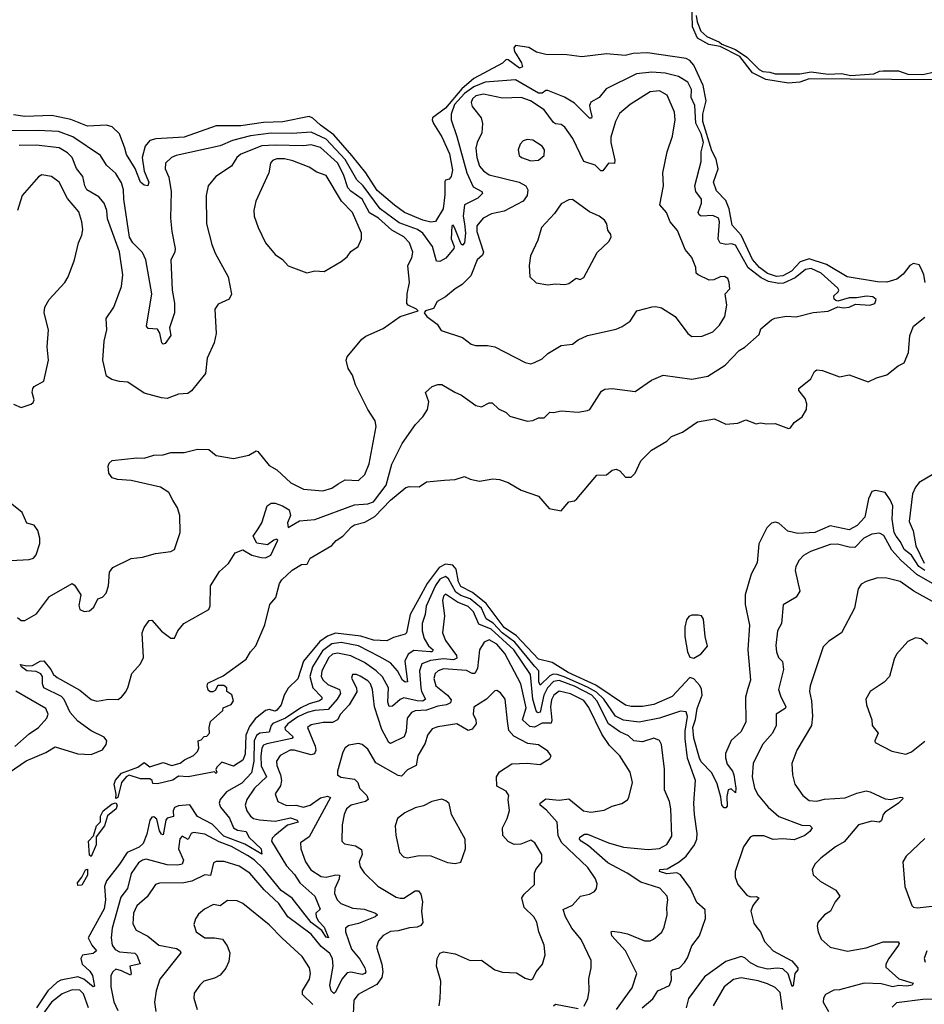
# Model space of a CAD drawing. Extents: x 1443846 to 1577407, y 839182 to 927291.
# Tile 289 of 535: x 1528937 to 1533712, y 856623 to 861823. Entities that reach past the tile are written whole.
import ezdxf

# ---------------------------------------------------------------- set-up
doc = ezdxf.new("R2010")
doc.units = 0

msp = doc.modelspace()

# ---------------------------------------------------------------- linework, layer by layer
at = {"layer": '0CON20XD'}
for points in [[(1533755, 861505.4), (1533105, 861510.4), (1533055, 861493.8), (1532995, 861488.5), (1532875, 861506.7), (1532805, 861543.1), (1532737.9, 861627.9), (1532635, 861681.9), (1532575, 861691.8), (1532515.7, 861725), (1532488.9, 861785), (1532485.7, 861915)], [(1532508.5, 861845), (1532512.5, 861812.5), (1532532.5, 861762.5), (1532563.8, 861733.8), (1532630.8, 861705), (1532643, 861693), (1532715.2, 861665.2), (1532775.5, 861625), (1532839.5, 861559.5), (1532859.6, 861549.6), (1532896.3, 861546.3), (1532925, 861536.4), (1533055, 861536.9), (1533115, 861548), (1533205, 861535.4), (1533275, 861539.1), (1533325, 861529.1), (1533445, 861537.1), (1533475, 861551.5), (1533495, 861552.9), (1533575, 861552.3), (1533625, 861536), (1533705, 861533.8), (1533765, 861547.7)], [(1533716.2, 860435), (1533710, 860475), (1533697.5, 860505), (1533685, 860528), (1533655, 860535.5), (1533635, 860525.3), (1533601, 860479), (1533567.4, 860452.6), (1533515, 860437.6), (1533465, 860437.9), (1533304.2, 860464.2), (1533195, 860530.9), (1533105, 860560.6), (1533056.3, 860543.7), (1533011.5, 860495), (1532965, 860469.5), (1532932.5, 860467.5), (1532885, 860482.2), (1532841.8, 860515), (1532805, 860556.7), (1532745.2, 860685.2), (1532697.7, 860737.7), (1532682.2, 860825), (1532665, 860868.6), (1532615, 860919.5), (1532600, 860965), (1532624.3, 861035.7), (1532612.7, 861087.3), (1532589.8, 861129.8), (1532542.6, 861285), (1532543.3, 861325), (1532559.9, 861395), (1532545.3, 861475), (1532495, 861582.9), (1532475, 861607.2), (1532455, 861617.6), (1532251.2, 861648.8), (1532175, 861644.6), (1532133.6, 861633.6), (1532035, 861643.1), (1531905, 861627.3), (1531825, 861637.5), (1531715, 861639.2), (1531665, 861651.2), (1531625, 861676), (1531555, 861686), (1531545.8, 861675), (1531549.6, 861655), (1531586, 861595), (1531590.9, 861575), (1531575, 861567.8), (1531515, 861611.8), (1531505, 861612.3), (1531485, 861593.3), (1531335, 861512.4), (1531271.8, 861458.2), (1531184, 861355), (1531116.5, 861305), (1531113.9, 861295), (1531121.3, 861275), (1531165, 861204.2), (1531206.5, 861115), (1531222, 861028), (1531214.6, 860995.4), (1531205, 860981.2), (1531185, 860976.2), (1531181.7, 860968.3), (1531181.7, 860898.3), (1531171.8, 860825), (1531132.3, 860757.7), (1531107, 860753), (1531065, 860764.1), (1530967.8, 860805), (1530915, 860843.6), (1530825, 860920.2), (1530764.6, 861014.6), (1530689.7, 861105), (1530595.2, 861215.2), (1530525, 861266.2), (1530485, 861303.5), (1530465, 861311), (1530327.1, 861282.9), (1530225, 861280), (1530105, 861263.4), (1529975, 861263.3), (1529805, 861203.3), (1529656.7, 861193.3), (1529624.6, 861185.4), (1529598.8, 861155), (1529584.6, 861094.6), (1529593.6, 861023.6), (1529618.5, 860965), (1529614, 860946), (1529595, 860948.6), (1529574.6, 860965), (1529546.7, 861036.7), (1529502, 861112), (1529492.3, 861145), (1529465, 861220.5), (1529425, 861256.5), (1529395, 861265.4), (1529295, 861260.9), (1529206.7, 861296.7), (1529106.4, 861316.4), (1528965, 861312.3), (1528905, 861320.8)], [(1532665, 860636), (1532635, 860643.5), (1532623.5, 860663.5), (1532630.2, 860755), (1532625.1, 860775.1), (1532595, 860789.8), (1532534.6, 860784.6), (1532523, 860793), (1532518.8, 860805), (1532535.2, 860854.8), (1532535.8, 860875), (1532506.2, 860915), (1532501.3, 860945), (1532534.7, 861075), (1532533.4, 861125), (1532546.8, 861175), (1532535, 861219.8), (1532506.9, 861276.9), (1532499.9, 861369.9), (1532482.3, 861412.3), (1532484, 861455), (1532463.3, 861493.3), (1532415, 861522.4), (1532345, 861541), (1532273.9, 861546.1), (1532192.7, 861537.3), (1532032.8, 861457.2), (1531995, 861411.4), (1531952.5, 861387.5), (1531945, 861370), (1531949.2, 861349.2), (1531957.5, 861312.5), (1531955, 861302.9), (1531945, 861303.1), (1531865, 861382.9), (1531813.7, 861413.6), (1531725, 861449.2), (1531715, 861450), (1531695.2, 861434.8), (1531675, 861435.2), (1531555, 861506), (1531395, 861492.5), (1531335, 861468.5), (1531285, 861432.8), (1531232.5, 861375), (1531214.1, 861324.1), (1531214.2, 861295), (1531245.5, 861205.5), (1531297.2, 861015), (1531331, 860941), (1531375.7, 860915), (1531380.6, 860905), (1531355, 860879.7), (1531285, 860845.8), (1531278, 860785), (1531284.3, 860745), (1531290.3, 860695), (1531285, 860644.2), (1531275, 860632.5), (1531267.3, 860637.3), (1531232.3, 860725), (1531225, 860737.1), (1531218.8, 860735), (1531214.8, 860665), (1531231.2, 860625), (1531228.5, 860615), (1531185.9, 860564.1), (1531155, 860546.7), (1531137.8, 860547.8), (1531115.8, 860625), (1531065, 860695.2), (1531037.7, 860715), (1530939.7, 860749.7), (1530839.1, 860825), (1530750.6, 860945), (1530717.5, 860977.5), (1530654.9, 861085), (1530555, 861191.6), (1530475, 861229.6), (1530375, 861222.8), (1530263.9, 861223.9), (1530155, 861209.4), (1530060.6, 861185), (1529995, 861156.2), (1529763.6, 861106.4), (1529738.1, 861095), (1529706.5, 861065), (1529704.6, 861035), (1529725, 860991.2), (1529736.9, 860915), (1529733.2, 860775), (1529740, 860705), (1529758.6, 860615), (1529755.8, 860595), (1529735.5, 860554.5), (1529742, 860395), (1529754.7, 860325.3), (1529754.7, 860275), (1529728, 860195), (1529734.7, 860155), (1529705, 860113.1), (1529695, 860109.6), (1529687.3, 860117.3), (1529677.3, 860167.3), (1529665, 860188), (1529640.5, 860190.5), (1529615, 860192), (1529607.5, 860205), (1529635.3, 860375), (1529602.7, 860555), (1529585, 860592.9), (1529534.3, 860645), (1529516.1, 860675), (1529486.9, 860875), (1529484.8, 860925), (1529475, 860961.4), (1529445, 861011.5), (1529394.7, 861054.7), (1529363.3, 861105), (1529217.3, 861205), (1529142.5, 861232.5), (1529035, 861238.3), (1528873.1, 861236.9)], [(1531635, 860005.7), (1531655, 860012), (1531695, 860031.2), (1531725, 860060), (1531795, 860102.9), (1531855, 860108.6), (1531885, 860132), (1531935, 860155.8), (1532085, 860188.9), (1532117.2, 860202.8), (1532159.8, 860230.2), (1532194.2, 860285.8), (1532275, 860306.7), (1532295, 860308.9), (1532325, 860301.9), (1532396.2, 860255), (1532464.2, 860165), (1532485, 860149.2), (1532539.1, 860150.9), (1532595, 860174.5), (1532630.8, 860209.2), (1532658.8, 860255), (1532669.1, 860315), (1532660, 860375), (1532685, 860402.5), (1532681.4, 860435), (1532675, 860456.2), (1532657.6, 860467.6), (1532635, 860465.6), (1532601.2, 860448.8), (1532577.3, 860447.3), (1532518.8, 860475), (1532508, 860485), (1532505.6, 860515), (1532485, 860567.5), (1532448.9, 860608.9), (1532409.2, 860709.2), (1532370, 860755), (1532351.4, 860805), (1532316.9, 860845), (1532335.6, 860945), (1532332.5, 861015), (1532354.5, 861125), (1532382.9, 861207.1), (1532396.6, 861295), (1532394, 861335), (1532354.5, 861425), (1532315, 861446.5), (1532265, 861442.9), (1532159.4, 861375), (1532102.8, 861327.2), (1532081.8, 861285), (1532057.3, 861202.7), (1532056.8, 861175), (1532078.8, 861081.2), (1532076.6, 861063.4), (1532045, 861065.7), (1532015.3, 861024.7), (1532005, 861024.4), (1531975, 861055.6), (1531914.7, 861074.7), (1531856.1, 861195), (1531814.4, 861255), (1531795, 861269.5), (1531765, 861272.5), (1531755, 861280), (1531705, 861346.2), (1531633.1, 861395), (1531585, 861411.8), (1531485, 861409.4), (1531385, 861429.5), (1531345, 861420.7), (1531327.3, 861405), (1531319.6, 861385), (1531325, 861364.3), (1531373.3, 861305), (1531380, 861275), (1531376.2, 861225), (1531352.3, 861175), (1531345.3, 861145), (1531349.7, 861095), (1531365, 861049.4), (1531384.5, 861025), (1531415, 861003.1), (1531574.2, 860965), (1531608.1, 860945), (1531620, 860925), (1531615.3, 860894.7), (1531594.3, 860865), (1531495, 860812.7), (1531428.3, 860798.3), (1531382.9, 860775), (1531350.5, 860735), (1531350.4, 860705), (1531385.4, 860595), (1531379.7, 860580.2), (1531352, 860555), (1531318.8, 860471.2), (1531272.5, 860425), (1531235, 860401.9), (1531185, 860358.8), (1531140.9, 860335), (1531121.3, 860298.7), (1531080, 860285), (1531072.5, 860275), (1531086.7, 860255), (1531140, 860215), (1531162.2, 860182.2), (1531275, 860144.2), (1531319.7, 860109.7), (1531343, 860103), (1531407.3, 860102.7), (1531445, 860095.6), (1531605, 860013.1), (1531635, 860005.7)], [(1531635, 861078.5), (1531675, 861081.9), (1531705.8, 861105), (1531706.9, 861135), (1531695.7, 861155), (1531645, 861186.7), (1531615, 861190.6), (1531595, 861184), (1531579.2, 861165), (1531568.6, 861135), (1531574.2, 861105), (1531586.7, 861095), (1531635, 861078.5)], [(1528925, 858665.7), (1528945, 858650), (1528965, 858650.8), (1529025.8, 858685), (1529095, 858777.5), (1529215, 858845.8), (1529227.3, 858837.3), (1529260, 858785), (1529248.8, 858728.8), (1529255, 858707.5), (1529278.3, 858698.3), (1529305, 858702), (1529329.1, 858720.9), (1529350, 858765), (1529375, 858774), (1529393.1, 858795), (1529406.1, 858833.9), (1529411.2, 858905), (1529429.8, 858930.2), (1529525, 858976.7), (1529585, 858984.6), (1529655, 859004.5), (1529735, 859014), (1529754.3, 859025.7), (1529784.2, 859115), (1529782.9, 859205), (1529770, 859245), (1529745.9, 859285.9), (1529725, 859326.7), (1529680, 859355), (1529525, 859389.7), (1529454, 859394), (1529425, 859403.3), (1529407.8, 859427.8), (1529404.5, 859465), (1529409.1, 859480.9), (1529425, 859495.7), (1529555, 859509.1), (1529595, 859507.3), (1529645, 859523.3), (1529695, 859525.7), (1529735, 859537.1), (1529805, 859536.5), (1529875, 859554.4), (1529935, 859553.8), (1529975, 859520.8), (1530065, 859505.8), (1530147, 859523), (1530185, 859546.2), (1530195, 859542.5), (1530255, 859468), (1530293.8, 859445), (1530367.8, 859377.8), (1530435, 859343.3), (1530537.5, 859335), (1530585, 859348.9), (1530618, 859372), (1530655, 859393.6), (1530725, 859390), (1530758.8, 859421.2), (1530782.4, 859477.6), (1530819.1, 859675), (1530813.3, 859705), (1530774.5, 859764.5), (1530710, 859895), (1530693.8, 859945), (1530671.2, 859981.2), (1530660, 860025), (1530665, 860042.5), (1530744, 860135), (1530765, 860152), (1530855, 860192), (1530945, 860256), (1531040, 860285), (1531032.5, 860295), (1530987.5, 860315), (1530980, 860325), (1530982.5, 860375), (1530994.4, 860435), (1530986.4, 860525), (1531007.3, 860565), (1531012.7, 860595), (1530994.6, 860645), (1530965, 860676.9), (1530901.2, 860711.2), (1530831, 860775), (1530783.3, 860803.3), (1530745, 860874.8), (1530685, 860917.7), (1530670.2, 860935), (1530646.3, 861005), (1530615, 861067.6), (1530525, 861147.5), (1530475, 861162.3), (1530435, 861156.4), (1530285, 861161.3), (1530215, 861156.1), (1530105, 861113.1), (1530083.8, 861095), (1530055, 861049.4), (1529972.9, 860995), (1529931.9, 860945), (1529922.2, 860895), (1529922.5, 860745), (1529951.5, 860635), (1529969.2, 860590.8), (1530037.1, 860465), (1530056, 860374), (1530043, 860347), (1529985, 860320), (1529967.5, 860295), (1529974.2, 860165), (1529963.2, 860116.8), (1529927.5, 860035), (1529917.5, 859955), (1529845, 859863.3), (1529825, 859848.8), (1529775, 859846), (1529715, 859822.5), (1529685.7, 859825.7), (1529595, 859850), (1529508.8, 859908.8), (1529465, 859911.9), (1529423, 859923), (1529395, 859941.2), (1529375.8, 860025), (1529383.5, 860125), (1529397.8, 860185), (1529393.1, 860245), (1529434.7, 860305.3), (1529475, 860413.3), (1529480.9, 860475), (1529463.6, 860596.4), (1529401.7, 860771.7), (1529396.6, 860815), (1529383.8, 860853.8), (1529355, 860887.3), (1529292.5, 860925), (1529281.5, 860945), (1529271.2, 860995), (1529236.4, 861036.4), (1529214.6, 861095), (1529189.6, 861119.6), (1529145, 861147.1), (1529025, 861160.9), (1528935, 861159.2)], [(1530453.6, 860486.4), (1530495, 860496), (1530543.6, 860493.6), (1530545, 860493.8), (1530635, 860546), (1530665, 860570), (1530685, 860598), (1530724, 860625), (1530741.9, 860665), (1530741.9, 860695), (1530693.3, 860805), (1530635.2, 860865.2), (1530555, 861000), (1530505, 861018.6), (1530464.6, 861044.6), (1530378.2, 861078.2), (1530335, 861088.5), (1530295, 861089), (1530271.2, 861078.8), (1530261.1, 861065), (1530251.9, 861015), (1530183.1, 860865), (1530173.1, 860815), (1530174.4, 860785), (1530195.8, 860725), (1530234, 860645), (1530285, 860583.8), (1530325, 860556.7), (1530355, 860523.8), (1530453.6, 860486.4)], [(1528905, 859793.3), (1528945, 859775.8), (1528997.3, 859792.7), (1529009.2, 859800.8), (1529013.8, 859815), (1529004, 859855), (1529006.7, 859875), (1529014.2, 859885.8), (1529065.5, 859914.5), (1529090, 860025), (1529083.1, 860095), (1529089.5, 860185), (1529067.1, 860275), (1529070.6, 860305), (1529092.2, 860345), (1529175.4, 860434.6), (1529192.9, 860465), (1529225.8, 860555), (1529247.8, 860645), (1529266.2, 860685), (1529270.4, 860715), (1529266, 860756), (1529249.1, 860809.1), (1529189.5, 860879.5), (1529145.7, 860965.7), (1529105, 860995.6), (1529055, 861003.1), (1529036.4, 860993.6), (1528950.5, 860895), (1528926.1, 860815)], [(1531725, 860422.5), (1531765, 860427.5), (1531815, 860424.4), (1531835, 860430.6), (1531875, 860458), (1531895, 860451.2), (1531915, 860461.2), (1531985, 860593.8), (1532047.6, 860652.4), (1532060, 860675), (1532058.3, 860688.3), (1532040.9, 860710.9), (1532035.7, 860745), (1532024, 860765), (1531996.2, 860785), (1531945, 860807.5), (1531855, 860872.9), (1531835, 860871.4), (1531795, 860851.4), (1531760.2, 860799.8), (1531690.8, 860725), (1531671.7, 860658.3), (1531634.3, 860575.7), (1531626.2, 860525), (1531630, 860465), (1531664.1, 860434.1), (1531725, 860422.5)], [(1528882, 857848), (1528971.9, 857908.1), (1529075, 857952.5), (1529125, 857983.2), (1529245, 857945.7), (1529315, 857943.1), (1529375, 857967.3), (1529394.4, 857995), (1529396.9, 858015), (1529383.1, 858033.1), (1529315, 858066.6), (1529245, 858118.3), (1529204, 858165), (1529172.4, 858232.4), (1529158.2, 858248.2), (1529065, 858294.2), (1529058.3, 858315), (1529057.8, 858355), (1529048.7, 858368.7), (1529025, 858380.6), (1528974.4, 858385), (1528947.8, 858405), (1528942.2, 858417.8), (1528975, 858410.9), (1529005, 858413.2), (1529045, 858435.5), (1529065, 858437.1), (1529102.1, 858392.1), (1529116.5, 858365), (1529135, 858349.1), (1529255, 858282.5), (1529315, 858232.5), (1529344.5, 858224.5), (1529367, 858227), (1529405, 858234.6), (1529455, 858233.1), (1529475, 858245.7), (1529495, 858270.8), (1529508.2, 858295), (1529529.7, 858370.3), (1529575, 858421.9), (1529590, 858455), (1529584.3, 858585.7), (1529595, 858612.5), (1529620.7, 858649.3), (1529635, 858652.5), (1529685, 858593.8), (1529735, 858556.7), (1529753.6, 858556.4), (1529772.5, 858595), (1529803.8, 858635), (1529935, 858707.5), (1529942.3, 858727.7), (1529945, 858833.3), (1529991.2, 858908.8), (1530039.3, 858950.7), (1530075, 859007.5), (1530115, 859023.3), (1530162.5, 858995), (1530212.4, 858982.4), (1530235, 858981.4), (1530263.3, 858995), (1530300.5, 859075), (1530295, 859079.2), (1530279.5, 859075), (1530245, 859050), (1530188.9, 859058.9), (1530170, 859095), (1530195.6, 859135), (1530215.5, 859165), (1530243.1, 859255), (1530265, 859269.5), (1530285, 859269.2), (1530325, 859256.4), (1530359.8, 859235), (1530366, 859205), (1530351, 859165), (1530355, 859141.1), (1530415, 859176.1), (1530495, 859183.6), (1530705, 859260.6), (1530775, 859266.2), (1530805, 859276.6), (1530872, 859365), (1530901.2, 859475), (1530955.6, 859585), (1531025.7, 859685), (1531065.7, 859725), (1531090, 859765), (1531097.1, 859805), (1531078.8, 859855), (1531115, 859886.2), (1531145, 859896.2), (1531165, 859896.2), (1531233.6, 859856.4), (1531269.7, 859839.7), (1531345, 859786), (1531375, 859778.8), (1531415, 859800), (1531430.5, 859800.5), (1531465, 859768.8), (1531505, 859748.8), (1531525, 859730), (1531615, 859702), (1531645, 859706), (1531675, 859720), (1531705, 859720), (1531735, 859751.2), (1531755, 859748), (1531795, 859758), (1531885, 859750), (1531935, 859758.8), (1531946.7, 859765), (1532008.3, 859861.7), (1532025, 859871.2), (1532064.1, 859875.9), (1532185, 859858.8), (1532271.3, 859918.7), (1532334.1, 859945.9), (1532485, 859924.7), (1532569.8, 859940.2), (1532661.2, 859998.8), (1532735, 860075.8), (1532765, 860094.2), (1532839.7, 860160.3), (1532849.3, 860190.7), (1532905, 860238.8), (1532923, 860247), (1532985, 860258), (1533035.4, 860254.6), (1533125, 860276.7), (1533205, 860284.5), (1533255, 860307.5), (1533285, 860301.4), (1533315, 860304.5), (1533349.3, 860320.7), (1533425, 860315.6), (1533451.2, 860325), (1533458, 860345), (1533440.3, 860360.3), (1533406.8, 860363.2), (1533353.6, 860353.6), (1533315, 860354), (1533255, 860336.7), (1533245, 860340), (1533236.4, 860346.4), (1533233.8, 860365), (1533256.7, 860385), (1533261.2, 860395), (1533256, 860405), (1533168, 860485), (1533115, 860508.8), (1533085, 860503.4), (1533031, 860459), (1532968, 860432), (1532945, 860429.6), (1532889.8, 860439.8), (1532850.3, 860460.3), (1532782.9, 860512.9), (1532715, 860633.1), (1532695, 860639.2), (1532665, 860636)], [(1532780.7, 858290.7), (1532768.9, 858245), (1532770, 858115), (1532745, 858063.8), (1532693, 858017), (1532662.4, 857947.6), (1532662, 857925), (1532671.7, 857891.7), (1532700, 857855), (1532706.7, 857835), (1532717.5, 857765), (1532715, 857740), (1532691.7, 857761.7), (1532677.5, 857755), (1532669.5, 857720.5), (1532671.2, 857668.8), (1532665, 857660), (1532655, 857661.2), (1532643.3, 857675), (1532637.8, 857717.8), (1532617.8, 857787.8), (1532590, 857845), (1532535, 857903.6), (1532525, 857922.5), (1532495, 858028), (1532489.8, 858085), (1532503.5, 858126.5), (1532512.4, 858185), (1532540, 858255), (1532536.6, 858286.6), (1532526.6, 858306.6), (1532495, 858342.5), (1532475, 858348.8), (1532381.8, 858248.2), (1532285, 858207), (1532225, 858196.7), (1532165, 858196.2), (1532135, 858203.2), (1531978.8, 858308.8), (1531831.7, 858375), (1531748.1, 858428.1), (1531675, 858446.7), (1531559.9, 858569.9), (1531495, 858613.1), (1531399.9, 858739.9), (1531328.1, 858798.1), (1531265, 858829.5), (1531252.8, 858855), (1531241, 858921), (1531222.8, 858942.8), (1531185, 858947.9), (1531150.7, 858929.3), (1531087.8, 858845), (1531044.2, 858765), (1530998.1, 858681.9), (1530978.8, 858585), (1530971.9, 858578.1), (1530909.6, 858560.4), (1530875, 858542.3), (1530804.3, 858545.7), (1530737.6, 858567.6), (1530605, 858582.7), (1530562.8, 858567.2), (1530521.4, 858538.6), (1530435.2, 858434.8), (1530405, 858341.2), (1530355, 858292.5), (1530333.3, 858255), (1530316.7, 858205), (1530295, 858176.7), (1530285, 858170.8), (1530255, 858180), (1530235, 858174), (1530179.5, 858130.5), (1530150.1, 858089.9), (1530130.8, 858045), (1530127.9, 857945), (1530115, 857912.5), (1530065, 857880), (1530005, 857901.2), (1529978, 857875), (1529973.3, 857863.3), (1529978.3, 857848.3), (1529975, 857842.5), (1529965, 857850), (1529825.8, 857824.2), (1529775, 857828.6), (1529745, 857807.1), (1529665, 857786.7), (1529640, 857790), (1529636.7, 857805), (1529625, 857813.3), (1529575, 857814.3), (1529515, 857833.8), (1529498.9, 857825), (1529474.7, 857795.3), (1529456, 857715), (1529445, 857710), (1529447, 857733), (1529436.6, 857785), (1529443.8, 857806.2), (1529475, 857843.8), (1529561.4, 857875), (1529595, 857900), (1529625, 857878.1), (1529695, 857900), (1529740, 857885), (1529784.2, 857895.8), (1529806.4, 857913.6), (1529855, 857937.5), (1529875, 857957.5), (1529882.5, 857975), (1529880, 858015), (1529895, 858020), (1529911.7, 858038.3), (1529925, 858040), (1529940, 858055), (1529937.5, 858085), (1529943.8, 858116.2), (1530010, 858175), (1530011.7, 858188.3), (1530053.6, 858206.4), (1530066.7, 858225), (1530057, 858257), (1530030, 858275), (1530030, 858295), (1530015, 858307.5), (1529983.9, 858306.1), (1529969.3, 858280.7), (1529956.4, 858273.6), (1529942.5, 858272.5), (1529931.7, 858281.7), (1529926.2, 858305), (1529931.2, 858318.8), (1529975, 858340), (1530012.1, 858357.9), (1530133.3, 858445), (1530156.2, 858485), (1530184.3, 858515.7), (1530232, 858628), (1530257.1, 858735), (1530288.9, 858771.1), (1530308.8, 858845), (1530321.2, 858865), (1530375, 858915.6), (1530425, 858946.2), (1530455, 858947.5), (1530470.8, 858979.2), (1530585, 859046.2), (1530608.3, 859071.7), (1530643.8, 859095), (1530688, 859145), (1530705, 859155.4), (1530759.8, 859170.2), (1530811.2, 859198.8), (1530895, 859285.9), (1530975, 859352.1), (1530995, 859358.5), (1531045, 859355.7), (1531085, 859382), (1531178.8, 859391.2), (1531235, 859394), (1531285, 859410), (1531315, 859396.7), (1531365, 859386.7), (1531435, 859398.8), (1531470, 859395), (1531515, 859378.8), (1531585, 859338), (1531675, 859306.7), (1531732.3, 859242.3), (1531795, 859230), (1531835, 859277.5), (1531865, 859282.5), (1531877.7, 859292.3), (1531983, 859417), (1532035, 859418.8), (1532065, 859443.8), (1532085, 859448.8), (1532105, 859440), (1532135, 859407.5), (1532165, 859407.5), (1532185, 859427.5), (1532215.9, 859494.1), (1532271.2, 859548.8), (1532353, 859597), (1532377.9, 859622.1), (1532435, 859644.4), (1532515, 859698.6), (1532605, 859716), (1532665, 859686.2), (1532728.3, 859691.7), (1532770.8, 859709.2), (1532825, 859688.8), (1532845, 859693.3), (1532880.7, 859689.3), (1532925, 859690), (1532995, 859663.8), (1533005, 859667.5), (1533024.8, 859695.2), (1533066.7, 859725), (1533090.5, 859765), (1533091.8, 859795), (1533083, 859823), (1533050, 859865), (1533050, 859875), (1533113.2, 859926.8), (1533132.5, 859965), (1533145, 859974.3), (1533175, 859970.5), (1533265, 859937.5), (1533315, 859947.5), (1533415, 859910.8), (1533458.8, 859931.2), (1533515, 859947.3), (1533574.4, 859995), (1533605, 860011.5), (1533629.1, 860065), (1533636.4, 860155), (1533654.6, 860205.4), (1533715, 860252.8)], [(1533762.2, 859425), (1533685, 859379.7), (1533665, 859354.6), (1533650.4, 859319.6), (1533632.7, 859172.7), (1533654, 859124), (1533666.9, 859045), (1533712, 858952)], [(1533714.4, 858915), (1533682.4, 858935), (1533644.6, 858994.6), (1533605, 859025.3), (1533586.4, 859066.4), (1533562.6, 859095), (1533553.6, 859115), (1533542.9, 859185), (1533545.1, 859255), (1533532.2, 859287.8), (1533505, 859325.7), (1533455, 859336.6), (1533435, 859331.8), (1533416.7, 859293.3), (1533398.5, 859195), (1533358.4, 859151.6), (1533315, 859128.9), (1533215, 859149.5), (1533135, 859114.8), (1533045, 859110.2), (1532992.5, 859122.5), (1532945, 859163.3), (1532925, 859170), (1532905, 859164.3), (1532880.2, 859139.8), (1532837.8, 859055), (1532829.1, 858955), (1532797.3, 858895), (1532766.2, 858785), (1532766.4, 858735), (1532788.8, 858625), (1532780.4, 858495), (1532794.5, 858335), (1532780.7, 858290.7)], [(1528791.7, 858961.7), (1528987.7, 858972.3), (1529010.5, 858979.5), (1529025, 858997.5), (1529044.1, 859055.9), (1529044, 859085), (1529033.8, 859125), (1529014, 859154), (1528975, 859164.2), (1528951.2, 859221.2), (1528896, 859265)], [(1533754.8, 858845), (1533672.7, 858892.7), (1533588.8, 858968.8), (1533541.3, 859021.3), (1533498.8, 859098.8), (1533475, 859112.1), (1533435, 859105.9), (1533391.9, 859085), (1533345, 859036.2), (1533315, 859037.1), (1533253.4, 859053.4), (1533215, 859051.6), (1533111.4, 859015), (1533075, 858993.1), (1533050.9, 858969.1), (1533033.1, 858935), (1533031.1, 858915), (1533054.4, 858805), (1533035, 858772.9), (1532966.9, 858733.1), (1532958.6, 858635), (1532937.8, 858595), (1532928.7, 858518.7), (1532931.8, 858485), (1532941.8, 858455), (1532964.3, 858434.3), (1532968.1, 858391.9), (1532942.3, 858285), (1532952.1, 858252.1), (1532981.2, 858195), (1532976.7, 858185), (1532930, 858155), (1532930.9, 858095), (1532910.9, 858055), (1532858.7, 857995), (1532808.7, 857895), (1532803.3, 857825), (1532815.9, 857765), (1532835, 857726.9), (1532887.1, 857665), (1532945, 857615.6), (1533065, 857569.1), (1533107.3, 857567.3), (1533120.8, 857555), (1533108.5, 857535), (1533081.9, 857515), (1533025, 857491.7), (1532965, 857497.7), (1532915, 857492.8), (1532865, 857513.6), (1532807.7, 857512.3), (1532793.2, 857505), (1532756.9, 857455), (1532714.5, 857325), (1532713.5, 857295), (1532727.3, 857255), (1532775, 857199.1), (1532795, 857190), (1532825, 857193.3), (1532838.6, 857185), (1532807.3, 857145), (1532795.9, 857115), (1532812, 857052), (1532828.5, 857028.5), (1532846.7, 857005), (1532868.6, 856955), (1532914, 856905), (1533013.3, 856853.3), (1533044.3, 856815), (1533044, 856805), (1533028.5, 856785), (1533019.3, 856720.7), (1533015, 856717.5), (1532993.2, 856783.2), (1532965, 856810.8), (1532935, 856814.7), (1532885, 856809.4), (1532835, 856820.2), (1532795, 856842.8), (1532765, 856869), (1532745, 856875.1), (1532665, 856848.9), (1532551.4, 856768.6), (1532466.8, 856653.2), (1532454.7, 856605.3)], [(1532222.2, 856605), (1532278.5, 856651.5), (1532306.2, 856695), (1532367.1, 856722.9), (1532376.9, 856753.1), (1532375.7, 856795), (1532384.6, 856805.4), (1532420, 856815), (1532446, 856844), (1532461.7, 856868.3), (1532485, 856931.2), (1532525.6, 856985), (1532556.8, 857076.8), (1532555, 857121.2), (1532511, 857161), (1532477.2, 857235), (1532425, 857306.1), (1532405, 857318.1), (1532352.5, 857312.5), (1532314.4, 857325), (1532316, 857335), (1532355, 857339.2), (1532418.9, 857375), (1532454.8, 857405), (1532498.6, 857465), (1532510.8, 857495), (1532513.8, 857525), (1532498.8, 857625), (1532496.3, 857685), (1532504.7, 857804.7), (1532462.8, 857922.8), (1532450.3, 858025), (1532449.6, 858065), (1532462.4, 858142.4), (1532455, 858168.5), (1532425, 858170.4), (1532315, 858134.3), (1532207.7, 858112.3), (1532125, 858123.1), (1532082.2, 858145), (1532020.6, 858235), (1531981.9, 858271.9), (1531935, 858298.8), (1531811.8, 858351.8), (1531775, 858365.5), (1531753.1, 858366.9), (1531735, 858357.2), (1531685, 858309.4), (1531677, 858327), (1531677.4, 858385), (1531656.9, 858406.9), (1531551.4, 858535), (1531484.5, 858584.5), (1531436.1, 858636.1), (1531399, 858659), (1531375, 858715.3), (1531315, 858764.2), (1531265, 858781.9), (1531239.9, 858799.9), (1531200.7, 858870.7), (1531185, 858881.6), (1531155, 858867.8), (1531132.1, 858835), (1531082, 858725), (1531078.3, 858681.7), (1531060.8, 858635), (1531061.2, 858595), (1531071.9, 858555), (1531095, 858516.6), (1531120, 858495), (1531114.7, 858485.3), (1531105, 858484.2), (1531017.6, 858492.4), (1530987.8, 858472.2), (1530969.7, 858435), (1530984.6, 858325.4), (1530971.9, 858325), (1530957.1, 858335), (1530931.9, 858385), (1530895, 858427), (1530835, 858459.5), (1530725.6, 858515.6), (1530635, 858533.3), (1530585, 858527.3), (1530535, 858489.8), (1530482.1, 858405), (1530468.6, 858355), (1530484.5, 858295), (1530531.3, 858245), (1530531.3, 858235), (1530519.2, 858225), (1530465, 858209.1), (1530421.6, 858188.4), (1530339.8, 858135), (1530274, 858106), (1530263.9, 858095), (1530255, 858060.3), (1530205.4, 858054.6), (1530187, 858043), (1530174.6, 858015.4), (1530173.6, 857906.4), (1530160.4, 857845), (1530109, 857791), (1530028.2, 857745), (1529994.7, 857705), (1529990.8, 857685), (1529996.7, 857665), (1530045.3, 857605.3), (1530065.2, 857555.2), (1530086.5, 857543.5), (1530133.1, 857535), (1530146.3, 857505), (1530212.4, 857445), (1530215, 857416), (1530125, 857469.7), (1530015, 857511.6), (1529954.1, 857574.1), (1529876.7, 857615), (1529835, 857675.7), (1529775, 857671.6), (1529755, 857662.7), (1529747.9, 857645), (1529749.6, 857615), (1529715, 857605.3), (1529708.9, 857595), (1529695, 857518), (1529685, 857521.5), (1529675, 857540), (1529660.5, 857600.5), (1529645, 857613.3), (1529635, 857611.6), (1529623.7, 857596.3), (1529608, 857522), (1529588.3, 857471.7), (1529567.5, 857452.5), (1529505.4, 857424.6), (1529465, 857362.5), (1529395.3, 857275), (1529385.3, 857245), (1529390.3, 857175), (1529382.9, 857127.1)], [(1533755, 858751.2), (1533657.1, 858805), (1533585, 858856.4), (1533515, 858872.9), (1533465, 858875.5), (1533405, 858855.5), (1533378.9, 858841.1), (1533363.2, 858816.8), (1533343.3, 858715), (1533275.4, 858584.6), (1533208.3, 858541.7), (1533178.3, 858511.7), (1533109.1, 858305), (1533106.8, 858275), (1533116.7, 858225), (1533122.5, 858145), (1533116.5, 858095), (1533038.8, 857965), (1533013.6, 857895), (1533017.1, 857835), (1533028.1, 857785), (1533070, 857725), (1533105, 857699.6), (1533145, 857695.9), (1533185, 857705.8), (1533295, 857713.8), (1533355, 857738.4), (1533405, 857750), (1533426, 857746), (1533505, 857708.2), (1533535, 857705.6), (1533587.1, 857717.1), (1533596.7, 857715), (1533598, 857708), (1533575.8, 857685), (1533505, 857638.5), (1533494.8, 857625.2), (1533485.7, 857594.3), (1533475.7, 857585), (1533435, 857590), (1533365, 857570.6), (1533288.6, 857481.4), (1533243.8, 857455), (1533165.7, 857394.3), (1533136.7, 857365), (1533120, 857335), (1533125, 857307.5), (1533162.7, 857272.7), (1533245.6, 857225.6), (1533265.8, 857195), (1533242, 857165), (1533216, 857115), (1533184.6, 857095.4), (1533150, 857055), (1533146.7, 857035), (1533152, 857005), (1533167, 856967), (1533215, 856924.3), (1533306.6, 856903.4), (1533405, 856921.3), (1533495, 856953.3), (1533573.3, 856953.3), (1533579.4, 856945), (1533576.4, 856935), (1533524.6, 856865), (1533509.1, 856835), (1533509.6, 856819.6), (1533577.9, 856757.9), (1533652.9, 856735), (1533648.6, 856725), (1533619.2, 856719.2), (1533575, 856722.3), (1533545, 856715.4), (1533485, 856730.7), (1533395, 856735.6), (1533265, 856699.3), (1533235, 856698), (1533190.8, 856675), (1533179.2, 856655), (1533178.6, 856635), (1533205.6, 856585)], [(1532087.9, 856595), (1532170.2, 856709.8), (1532194.2, 856785), (1532134.6, 856905), (1532063.1, 856985), (1532059.2, 857005), (1532065, 857010), (1532105, 857003.9), (1532145, 856995.4), (1532235, 856958.5), (1532265, 856958.9), (1532283.4, 856966.6), (1532326.2, 857003.8), (1532338.9, 857031.1), (1532355.5, 857095), (1532352.5, 857135), (1532359.1, 857175), (1532354.4, 857195), (1532315.8, 857235.8), (1532215, 857268), (1532144.5, 857315), (1532041.1, 857371.1), (1531939.4, 857459.4), (1531900.9, 857485), (1531891.5, 857495), (1531894, 857505), (1531919.1, 857520.9), (1531935, 857521.2), (1532045, 857475.3), (1532125, 857453.1), (1532255, 857440.7), (1532315, 857445.5), (1532352.3, 857467.7), (1532378.6, 857511.4), (1532374.7, 857655), (1532366.2, 857695), (1532340.3, 857755), (1532340.3, 857865), (1532324.4, 857995), (1532315, 858015.7), (1532285, 858028.8), (1532225, 858010), (1532179.1, 858015), (1532150.9, 858040.9), (1532105, 858061.7), (1532045.1, 858105.1), (1531983.3, 858225), (1531957, 858255), (1531865, 858302.5), (1531785, 858333.7), (1531755, 858328.4), (1531723.5, 858295), (1531704, 858255), (1531685, 858165.6), (1531672.2, 858162.2), (1531663, 858173), (1531645.7, 858235), (1531633.6, 858365), (1531545, 858496), (1531425, 858604.6), (1531359.9, 858629.9), (1531331.9, 858695), (1531305, 858724), (1531247.5, 858747.5), (1531185, 858789.1), (1531175, 858778.9), (1531168.9, 858755), (1531179.1, 858675), (1531169.7, 858585), (1531184.2, 858545), (1531243.5, 858465), (1531245, 858451.5), (1531227.1, 858442.9), (1531175, 858448), (1531105, 858439.3), (1531059.5, 858420.5), (1531047.7, 858385), (1531054.1, 858295), (1531058.1, 858275), (1531079.7, 858235), (1531065.9, 858224.1), (1531035, 858225.1), (1530965, 858240.9), (1530945, 858233), (1530905, 858197.3), (1530886.6, 858196.6), (1530879.6, 858219.6), (1530883.9, 858295), (1530852.9, 858352.9), (1530819.7, 858385), (1530758, 858428), (1530685, 858462.6), (1530615, 858478), (1530588.6, 858471.4), (1530568.3, 858455), (1530532.1, 858385), (1530529.3, 858355), (1530539.7, 858335), (1530562.9, 858312.9), (1530625.8, 858285), (1530630.6, 858265), (1530613.8, 858235), (1530565, 858180.2), (1530495, 858174.9), (1530455, 858164.1), (1530405, 858141.4), (1530353.4, 858105), (1530336.1, 858085), (1530338.9, 858075), (1530380.9, 858035), (1530373.9, 858026.1), (1530241.2, 857998.8), (1530225, 857990.8), (1530215, 857975.4), (1530209.3, 857935), (1530211.7, 857881.7), (1530240.6, 857825), (1530177, 857765), (1530136.7, 857705), (1530128.2, 857675), (1530135.4, 857645), (1530155, 857617.5), (1530171.4, 857605), (1530203, 857597), (1530285, 857589.5), (1530367.2, 857607.2), (1530402.5, 857595), (1530407.1, 857585), (1530351.5, 857568.5), (1530283.6, 857515), (1530269.9, 857500.1), (1530266.9, 857485), (1530346.1, 857355), (1530388.5, 857308.5), (1530415.4, 857265.4), (1530494.8, 857194.8), (1530523.6, 857125), (1530500.8, 857105), (1530502.5, 857085), (1530515, 857061.4), (1530545, 857030.8), (1530566.6, 856973.4), (1530555, 856978.5), (1530532.3, 857012.3), (1530475, 857054.5), (1530375, 857183), (1530317.5, 857225), (1530225, 857337.9), (1530175, 857386.9), (1530139.5, 857409.5), (1530055, 857456.3), (1529990.7, 857480.7), (1529915, 857521.9), (1529855, 857531.3), (1529842.7, 857525), (1529826.9, 857493.1), (1529795, 857511.1), (1529782.4, 857497.6), (1529775.3, 857445), (1529802.2, 857385), (1529795, 857363.4), (1529772.9, 857357.1), (1529715, 857360.1), (1529605, 857388.9), (1529585, 857384.1), (1529565, 857370.4), (1529525.5, 857314.5), (1529506.7, 857235), (1529471.3, 857188.7), (1529424.8, 857025.2), (1529419.5, 856975), (1529426.2, 856935), (1529441.9, 856911.9), (1529465, 856899.6), (1529545, 856892.9), (1529555, 856883.3), (1529572.6, 856837.4), (1529518.5, 856825), (1529526, 856785), (1529522.5, 856777.5), (1529475, 856799.6), (1529445, 856808.2), (1529428.5, 856795), (1529418.8, 856775), (1529418.1, 856715), (1529435, 856635.7), (1529455, 856591.1)], [(1532495, 858452), (1532535, 858473.5), (1532567.4, 858515), (1532555.8, 858565), (1532547.3, 858657.3), (1532535.6, 858675), (1532518.5, 858678.5), (1532485, 858678.1), (1532468.3, 858671.7), (1532457.1, 858652.9), (1532447.5, 858615), (1532447.8, 858565), (1532461.2, 858485), (1532475, 858456), (1532495, 858452)], [(1531916.7, 856613.3), (1531936, 856654), (1531943.8, 856695), (1531941.7, 856758.3), (1531953.3, 856815), (1531953.3, 856855), (1531900, 856965), (1531852.3, 857025), (1531818.2, 857085), (1531805.6, 857124.4), (1531855, 857146.5), (1531896.5, 857193.5), (1531944.5, 857205.5), (1531971.7, 857218.3), (1531982.5, 857235), (1531985, 857260), (1531976.7, 857285), (1531936.4, 857345), (1531797.1, 857477.1), (1531780.3, 857515), (1531774.5, 857585), (1531718.7, 857648.7), (1531684, 857675), (1531683.8, 857685), (1531715, 857708.9), (1531785, 857700.8), (1531835, 857708.9), (1531912.9, 857645), (1531952.7, 857637.3), (1532022.2, 857647.8), (1532065, 857670), (1532115.7, 857684.3), (1532145, 857703.8), (1532152, 857715), (1532171.1, 857795), (1532159.8, 857849.8), (1532104.4, 857935), (1532050.6, 857990.6), (1532009.8, 858049.8), (1531941, 858191), (1531915, 858228.3), (1531845, 858262.7), (1531785, 858277.1), (1531756.3, 858255), (1531745, 858231.4), (1531739.7, 858195), (1531746.5, 858123.5), (1531742.9, 858107.1), (1531695, 858107.1), (1531655, 858087.4), (1531630.3, 858090.3), (1531591.2, 858125), (1531610.8, 858189.2), (1531581.9, 858315), (1531497.9, 858475), (1531455, 858524.3), (1531415, 858547.3), (1531388.2, 858535), (1531364.2, 858495.8), (1531353, 858397), (1531339, 858371), (1531325, 858370.8), (1531295, 858386.5), (1531175, 858394), (1531145.4, 858385), (1531130.6, 858369.4), (1531122.9, 858342.9), (1531133.2, 858305), (1531196, 858255), (1531215, 858231.2), (1531211.5, 858215), (1531190.6, 858205), (1531145, 858198.4), (1531085, 858176.6), (1531025, 858172.2), (1531005.2, 858164.8), (1530982.6, 858135), (1530978, 858065), (1530966.8, 858035), (1530895, 858000), (1530885, 858005.6), (1530848.4, 858075), (1530809.6, 858195), (1530799.7, 858285), (1530789.5, 858315), (1530775, 858331.9), (1530735, 858355.3), (1530715, 858364.5), (1530694.5, 858365.5), (1530687.8, 858345), (1530715.3, 858295), (1530716.5, 858273.5), (1530676.5, 858205), (1530631.4, 858155), (1530614.8, 858125.2), (1530588, 858112), (1530538.8, 858111.2), (1530475, 858099.6), (1530455.7, 858085), (1530496.8, 857986.8), (1530499.8, 857965), (1530494, 857946), (1530475, 857940.6), (1530385.5, 857965.5), (1530365, 857966), (1530312.3, 857937.7), (1530293.7, 857906.3), (1530294.7, 857885), (1530314.4, 857835), (1530318.8, 857805), (1530313.8, 857776.2), (1530285.6, 857735), (1530300.6, 857695), (1530345, 857672.7), (1530395, 857674.8), (1530435, 857663.5), (1530470, 857675), (1530525, 857714), (1530562.5, 857722.5), (1530577.1, 857715), (1530465, 857507.9), (1530420, 857475), (1530420.9, 857445), (1530445.3, 857375), (1530474.1, 857334.1), (1530528.3, 857298.3), (1530555, 857294.8), (1530606.6, 857306.6), (1530624.5, 857304.5), (1530623.4, 857285), (1530601.4, 857235), (1530598.5, 857208.5), (1530612.5, 857175), (1530631.5, 857155), (1530695, 857131.6), (1530755, 857125.2), (1530816, 857105), (1530825.8, 857095), (1530814.4, 857085), (1530725, 857049.8), (1530672.9, 857037.1), (1530656.9, 857025), (1530657.7, 857005), (1530688.3, 856915), (1530732, 856862), (1530759.8, 856815), (1530765.2, 856795), (1530759.7, 856785), (1530745, 856780.3), (1530685, 856792.5), (1530665, 856788.8), (1530638.4, 856755), (1530605, 856686.5), (1530595, 856680.5), (1530582, 856695), (1530573.8, 856723.8), (1530591.5, 856825), (1530588.8, 856865), (1530575, 856891.3), (1530528.9, 856928.9), (1530475, 856993.8), (1530352.5, 857085), (1530305, 857155.9), (1530227, 857227), (1530151.5, 857315), (1530095, 857352.2), (1530017.4, 857377.4), (1529975, 857377.3), (1529960.4, 857369.6), (1529945, 857302.9), (1529915, 857307.5), (1529845.8, 857274.2), (1529803.8, 857263.8), (1529675, 857262.5), (1529655, 857255.7), (1529609.6, 857190.4), (1529556.2, 857143.8), (1529537.3, 857105), (1529535, 857047.5), (1529552.5, 857015), (1529613.7, 856983.6), (1529672.5, 856935), (1529765, 856918.6), (1529783.6, 856905), (1529787.5, 856895), (1529677.9, 856755), (1529658, 856695), (1529648.8, 856635), (1529655.4, 856585)], [(1533729.4, 858525), (1533695, 858553.8), (1533665, 858558.8), (1533625, 858540), (1533565, 858472.5), (1533552, 858445), (1533528.8, 858355), (1533500, 858325), (1533426.7, 858275), (1533403.8, 858235), (1533406.2, 858205), (1533435.6, 858125.6), (1533437.5, 858095), (1533468.8, 858055), (1533450, 858015), (1533452.5, 858005), (1533540.3, 857960.3), (1533615, 857944.2), (1533645, 857955.7), (1533715, 858013.6)], [(1528911.2, 857985), (1528987.7, 858052.3), (1529037.1, 858085), (1529080, 858135), (1529087.5, 858155), (1529075.7, 858185), (1528916.2, 858276.2)], [(1531151.4, 856615), (1531156.4, 856653.6), (1531159.6, 856745), (1531137.5, 856825), (1531141.1, 856865), (1531155, 856894), (1531175, 856900.6), (1531235, 856889.5), (1531315, 856853.8), (1531375, 856856.7), (1531444.5, 856804.5), (1531485, 856793.5), (1531559.1, 856789.1), (1531605, 856761.2), (1531635, 856752.5), (1531645, 856757.5), (1531664, 856795), (1531696, 856835), (1531711.4, 856885), (1531705.5, 856935), (1531676.9, 857005), (1531667, 857057), (1531651.4, 857085), (1531599.6, 857135), (1531588.2, 857185), (1531600.6, 857205), (1531654.4, 857255), (1531654.2, 857315), (1531662, 857335), (1531693.8, 857375), (1531693.1, 857415), (1531656.9, 857475), (1531635, 857490.8), (1531581.7, 857468.3), (1531546.8, 857466.8), (1531515, 857483.1), (1531487.5, 857515), (1531485.6, 857555), (1531510.8, 857605), (1531523.4, 857646.6), (1531515.8, 857705), (1531519.2, 857725), (1531505, 857748.6), (1531456, 857776), (1531454.3, 857825), (1531469.1, 857850.9), (1531535, 857892.7), (1531615, 857896.7), (1531685, 857888.8), (1531735, 857921.2), (1531743.3, 857935), (1531725, 857960), (1531675, 857994), (1531619.7, 857999.7), (1531545, 858040), (1531518.8, 858068.8), (1531511.7, 858118.3), (1531500, 858235), (1531475, 858268.1), (1531455, 858280.8), (1531445, 858278), (1531400.8, 858235), (1531335, 858192), (1531330.8, 858155), (1531344.7, 858125), (1531346.6, 858105), (1531325, 858076.2), (1531305, 858070), (1531245, 858103.6), (1531145, 858088.9), (1531115, 858077.1), (1531090, 858045), (1531077, 858003), (1531038.2, 857935), (1531030, 857885), (1530985, 857862.1), (1530951.8, 857828.2), (1530935, 857830.8), (1530817.9, 857897.9), (1530775, 857970), (1530745.7, 857995.7), (1530725, 858001.2), (1530675, 857992), (1530655, 857978), (1530642.5, 857955), (1530614.2, 857855), (1530614, 857835), (1530633.1, 857823.1), (1530705, 857811.8), (1530722.5, 857795), (1530731.2, 857765), (1530769.6, 857725), (1530776.9, 857705), (1530762.5, 857695), (1530687.1, 857675), (1530662.2, 857655), (1530649.5, 857625), (1530638.7, 857571.3), (1530637.5, 857485), (1530651.1, 857471.1), (1530710.1, 857460.1), (1530740.8, 857440.9), (1530744.7, 857415), (1530729.1, 857375), (1530735, 857348.8), (1530755, 857317.5), (1530827.1, 857247.1), (1530925, 857189.1), (1530945, 857183.6), (1530965, 857184.5), (1531025, 857221.8), (1531041.7, 857221.7), (1531054.7, 857204.7), (1531063.2, 857165), (1531058.2, 857115), (1531064.6, 857055), (1531055, 857038.5), (1531035, 857030), (1530995, 857027.6), (1530935, 857011.2), (1530895, 857007.5), (1530855, 856985.6), (1530831.9, 856958.1), (1530820.9, 856925), (1530849.3, 856835), (1530853.6, 856795), (1530848.4, 856765), (1530821.9, 856728.1), (1530755, 856692.3), (1530724.7, 856675.3), (1530701.5, 856645), (1530695.3, 856535)], [(1531235, 857367.5), (1531265, 857373.3), (1531290, 857445), (1531288.6, 857495), (1531215.8, 857625), (1531204.2, 857684.2), (1531187.3, 857697.3), (1531165, 857706), (1531112.5, 857695), (1531069.1, 857670.9), (1531025, 857660.8), (1530970, 857635), (1530931.4, 857605), (1530920, 857565), (1530923, 857517), (1530942.5, 857425), (1530962.4, 857402.4), (1530985, 857397.1), (1531045, 857408.9), (1531107.9, 857407.9), (1531195, 857372), (1531235, 857367.5)], [(1529315, 857404.3), (1529305, 857410), (1529300.6, 857485), (1529326.9, 857513.1), (1529342.1, 857565), (1529363.4, 857586.6), (1529364.1, 857615.9), (1529377.9, 857645), (1529425, 857682.2), (1529445, 857687.5), (1529451.1, 857675), (1529446.4, 857655), (1529401.5, 857618.5), (1529385.3, 857565), (1529341.9, 857508.1), (1529340.3, 857465), (1529315, 857404.3)], [(1533715, 857498.6), (1533615.8, 857405), (1533598, 857375), (1533610, 857245), (1533646, 857145), (1533655.7, 857135.7), (1533675, 857132.2), (1533785, 857145.4)], [(1529245, 857251.2), (1529242.5, 857265), (1529265.6, 857294.4), (1529285, 857333.8), (1529295, 857337.5), (1529295.4, 857305), (1529265, 857253.1), (1529245, 857251.2)], [(1530485, 856622.7), (1530429.6, 856675), (1530430, 856695), (1530466.9, 856755), (1530472.2, 856785), (1530467.8, 856815), (1530428.9, 856875), (1530322.2, 856972.2), (1530255, 857042.7), (1530115, 857155.6), (1530085, 857169.5), (1530035, 857170.5), (1529995, 857143.6), (1529960.2, 857149.8), (1529912, 857125), (1529881.7, 857098.3), (1529865.7, 857075), (1529855.8, 857045), (1529868.6, 857005), (1529915, 856974.5), (1529966.4, 856973.6), (1530007.3, 856967.3), (1530032.4, 856932.4), (1530046.4, 856895), (1530041.4, 856848.6), (1530026, 856814), (1529995, 856776.9), (1529965, 856760.6), (1529910, 856745), (1529888, 856725), (1529858.3, 856681.7), (1529856, 856655), (1529874.2, 856595)], [(1529382.9, 857127.1), (1529298.9, 856975), (1529317.9, 856935), (1529343.2, 856905), (1529325, 856891.4), (1529268.1, 856881.9), (1529259.6, 856865), (1529266.6, 856835), (1529307.8, 856797.8), (1529322.4, 856775), (1529331.7, 856718.3), (1529325, 856715.7), (1529276.1, 856756.1), (1529245, 856768.9), (1529155, 856749.7), (1529135, 856739.9), (1529085.9, 856695), (1529025.5, 856605)], [(1533724.5, 856905), (1533711.4, 856865), (1533715.6, 856845)], [(1532962.8, 856595), (1532950.6, 856685), (1532925, 856712.3), (1532885, 856730.7), (1532835, 856747.5), (1532745, 856763.3), (1532705, 856754.4), (1532655, 856715.7), (1532597.8, 856615)], [(1529301.2, 856605), (1529275, 856677.7), (1529255, 856698.1), (1529215, 856699.8), (1529161.1, 856678.9), (1529105, 856633.7), (1529063.6, 856576.4)], [(1533845, 856650.7), (1533705, 856649), (1533565, 856630), (1533542.5, 856607.5)], [(1531754.7, 856615), (1531765, 856623.8), (1531885, 856600.4)]]:
    msp.add_lwpolyline(points, dxfattribs=at)

doc.saveas('drawing.dxf')
